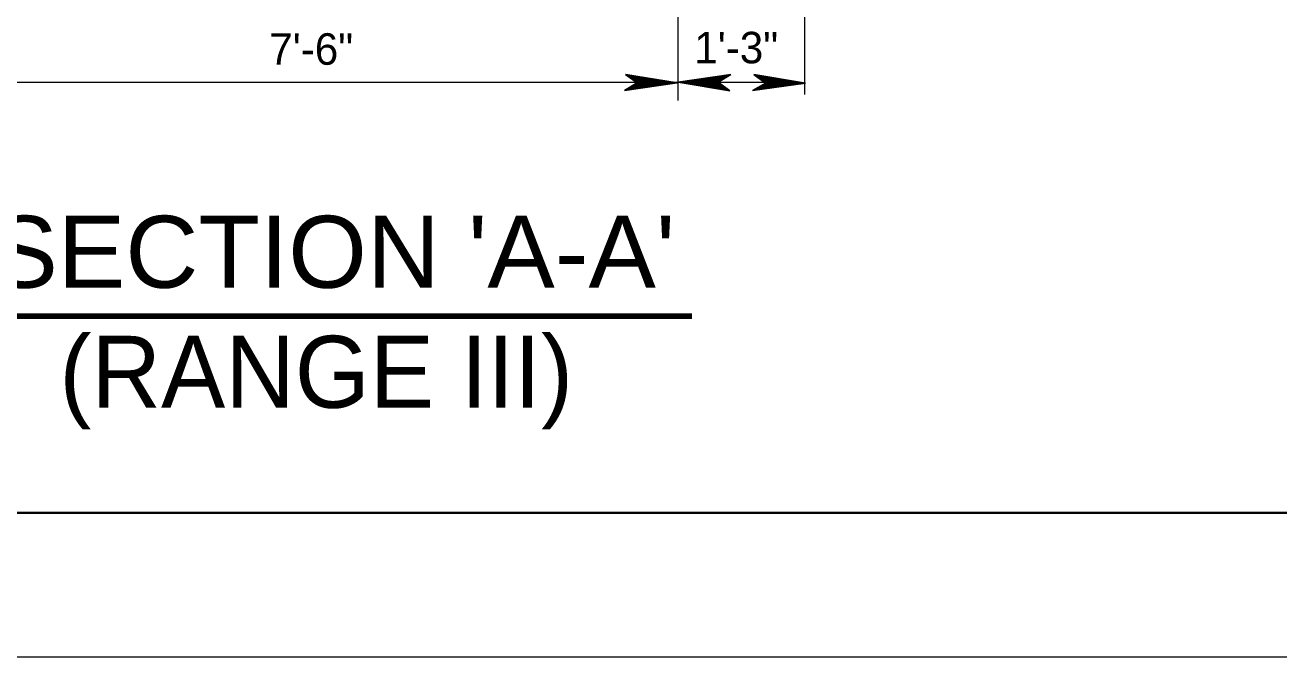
# Model space of a CAD drawing. Extents: x 144 to 252, y 360 to 425.
# Drawn here: x 190.75 to 203.8, y 360.42 to 367 of the extents above; entities that cross this region are included whole.
import ezdxf
from ezdxf.enums import TextEntityAlignment as Align

# ---------------------------------------------------------------- set-up
doc = ezdxf.new("R2010")
doc.units = 0
doc.header["$LTSCALE"] = 0.13
for name, color, linetype, lineweight in [('1', 7, 'Continuous', 40), ('14', 7, 'Continuous', 13), ('16', 7, 'Continuous', 13), ('3', 7, 'Continuous', 13)]:
    doc.layers.add(name, color=color, linetype=linetype, lineweight=lineweight)

msp = doc.modelspace()

# ---------------------------------------------------------------- linework, layer by layer
at = {"layer": '1'}
msp.add_line((149.8112, 361.9183), (250.3172, 361.9183), dxfattribs=at)
at = {"layer": '1', "lineweight": 13}
msp.add_line((143.8112, 360.4183), (251.8112, 360.4183), dxfattribs=at)
at = {"layer": '1'}
msp.add_lwpolyline([(250.3172, 361.9183), (250.3172, 423.9913), (149.8112, 423.9913), (149.8112, 361.9183), (230.3642, 361.9183)], dxfattribs=at)
at = {"layer": '14', "lineweight": 106}
msp.add_line((190.1838, 363.9701), (197.6911, 363.9701), dxfattribs=at)
at = {"layer": '3'}
for p, q in [((198.8667, 366.2792), (198.8667, 369.6132)), ((197.5501, 366.215), (197.5501, 369.549)), ((197.5377, 366.399), (197, 366.4882)), ((197, 366.4882), (197.1225, 366.3992)), ((197.5232, 366.3997), (197.0032, 366.4859)), ((197.5124, 366.3997), (197.0065, 366.4836)), ((197.498, 366.3997), (197.0108, 366.4804)), ((197.4852, 366.3997), (197.0145, 366.4778)), ((197.4739, 366.3997), (197.0178, 366.4753)), ((198.0984, 366.4852), (197.5497, 366.4074)), ((198.0924, 366.4817), (197.5641, 366.4067)), ((198.0889, 366.4797), (197.5749, 366.4067)), ((198.0843, 366.477), (197.5893, 366.4067)), ((197.9648, 366.4072), (198.0984, 366.4852)), ((198.8735, 366.3969), (198.3358, 366.4862)), ((198.3358, 366.4862), (198.4583, 366.3971)), ((198.8591, 366.3976), (198.3391, 366.4838)), ((198.8483, 366.3976), (198.3423, 366.4815)), ((198.8338, 366.3976), (198.3466, 366.4783)), ((198.8211, 366.3976), (198.3503, 366.4757)), ((194.8025, 366.402), (188.8198, 366.402)), ((196.8025, 366.402), (190.8198, 366.402)), ((196.8025, 366.402), (190.8198, 366.402)), ((198.8025, 366.402), (192.8198, 366.402)), ((197.1225, 366.3992), (196.9889, 366.3212)), ((196.9889, 366.3212), (197.5377, 366.399)), ((196.9949, 366.3247), (197.5232, 366.3997)), ((196.9984, 366.3268), (197.5124, 366.3997)), ((197.003, 366.3294), (197.498, 366.3997)), ((197.0071, 366.3318), (197.4852, 366.3997)), ((197.0071, 366.3318), (197.4852, 366.3997)), ((197.0108, 366.334), (197.4739, 366.3997)), ((197.0153, 366.3367), (197.4595, 366.3997)), ((197.0194, 366.3391), (197.4467, 366.3997)), ((197.4595, 366.3997), (197.0221, 366.4722)), ((197.0238, 366.3416), (197.433, 366.3997)), ((197.4467, 366.3997), (197.0258, 366.4694)), ((197.0282, 366.3442), (197.4192, 366.3997)), ((197.433, 366.3997), (197.0299, 366.4665)), ((197.0325, 366.3467), (197.4059, 366.3997)), ((197.4192, 366.3997), (197.034, 366.4635)), ((197.037, 366.3493), (197.392, 366.3997)), ((197.4059, 366.3997), (197.0379, 366.4607)), ((197.041, 366.3516), (197.3794, 366.3997)), ((197.392, 366.3997), (197.042, 366.4577)), ((197.0447, 366.3538), (197.368, 366.3997)), ((197.3794, 366.3997), (197.0457, 366.455)), ((197.368, 366.3997), (197.0492, 366.4525)), ((197.0497, 366.3567), (197.3523, 366.3997)), ((197.3523, 366.3997), (197.0537, 366.4492)), ((197.0542, 366.3593), (197.3385, 366.3997)), ((197.3385, 366.3997), (197.0578, 366.4462)), ((197.0582, 366.3616), (197.3189, 366.3986)), ((197.0613, 366.3635), (197.3205, 366.4002)), ((197.3205, 366.4002), (197.0621, 366.4431)), ((197.0657, 366.3661), (197.3066, 366.4002)), ((197.3066, 366.4002), (197.0662, 366.4401)), ((197.07, 366.3686), (197.2934, 366.4002)), ((197.2934, 366.4002), (197.0701, 366.4373)), ((197.0715, 366.3694), (197.2843, 366.3997)), ((197.2843, 366.3997), (197.0738, 366.4345)), ((197.0754, 366.3717), (197.2723, 366.3997)), ((197.2723, 366.3997), (197.0774, 366.4319)), ((197.0798, 366.3743), (197.2585, 366.3997)), ((197.2585, 366.3997), (197.0815, 366.4289)), ((197.0848, 366.3772), (197.2428, 366.3997)), ((197.2428, 366.3997), (197.0862, 366.4257)), ((197.0889, 366.3796), (197.2302, 366.3997)), ((197.2302, 366.3997), (197.0898, 366.4229)), ((197.0932, 366.3821), (197.217, 366.3997)), ((197.217, 366.3997), (197.0938, 366.4201)), ((197.097, 366.3843), (197.205, 366.3997)), ((197.205, 366.3997), (197.0973, 366.4174)), ((197.1905, 366.3997), (197.1016, 366.4144)), ((197.1017, 366.387), (197.1905, 366.3997)), ((197.1767, 366.3997), (197.1058, 366.4114)), ((197.1061, 366.3896), (197.1767, 366.3997)), ((197.164, 366.3997), (197.1094, 366.4087)), ((197.1102, 366.3919), (197.164, 366.3997)), ((197.1507, 366.3997), (197.1133, 366.4058)), ((197.1154, 366.395), (197.1405, 366.3986)), ((197.1393, 366.3997), (197.1167, 366.4034)), ((197.1181, 366.3966), (197.1393, 366.3997)), ((197.1292, 366.3997), (197.1197, 366.4012)), ((197.1222, 366.399), (197.5377, 366.399)), ((197.5497, 366.4074), (198.0873, 366.3182)), ((197.9651, 366.4074), (197.5497, 366.4074)), ((197.5641, 366.4067), (198.0841, 366.3205)), ((197.5749, 366.4067), (198.0808, 366.3228)), ((197.5893, 366.4067), (198.0766, 366.326)), ((198.0803, 366.4746), (197.6021, 366.4067)), ((198.0803, 366.4746), (197.6021, 366.4067)), ((197.6021, 366.4067), (198.0728, 366.3287)), ((198.0766, 366.4724), (197.6134, 366.4067)), ((197.6134, 366.4067), (198.0695, 366.3311)), ((198.072, 366.4697), (197.6278, 366.4067)), ((197.6278, 366.4067), (198.0652, 366.3342)), ((198.0679, 366.4673), (197.6406, 366.4067)), ((197.6406, 366.4067), (198.0615, 366.337)), ((198.0635, 366.4648), (197.6543, 366.4067)), ((197.6543, 366.4067), (198.0574, 366.3399)), ((198.0591, 366.4622), (197.6682, 366.4067)), ((197.6682, 366.4067), (198.0533, 366.3429)), ((198.0548, 366.4597), (197.6814, 366.4067)), ((197.6814, 366.4067), (198.0494, 366.3458)), ((198.0503, 366.4571), (197.6953, 366.4067)), ((197.6953, 366.4067), (198.0453, 366.3487)), ((198.0463, 366.4548), (197.7079, 366.4067)), ((197.7079, 366.4067), (198.0416, 366.3514)), ((198.0426, 366.4526), (197.7193, 366.4067)), ((197.7193, 366.4067), (198.0382, 366.3539)), ((198.0376, 366.4497), (197.735, 366.4067)), ((197.735, 366.4067), (198.0336, 366.3572)), ((198.0332, 366.4471), (197.7488, 366.4067)), ((197.7488, 366.4067), (198.0295, 366.3603)), ((198.026, 366.4429), (197.7668, 366.4062)), ((197.7668, 366.4062), (198.0252, 366.3633)), ((198.0292, 366.4448), (197.7684, 366.4078)), ((198.0216, 366.4403), (197.7807, 366.4062)), ((197.7807, 366.4062), (198.0211, 366.3663)), ((198.0173, 366.4378), (197.7939, 366.4062)), ((197.7939, 366.4062), (198.0172, 366.3692)), ((198.0158, 366.437), (197.803, 366.4067)), ((197.803, 366.4067), (198.0135, 366.3719)), ((198.0119, 366.4348), (197.815, 366.4067)), ((197.815, 366.4067), (198.0099, 366.3745)), ((198.0075, 366.4321), (197.8288, 366.4067)), ((197.8288, 366.4067), (198.0058, 366.3775)), ((198.0025, 366.4292), (197.8445, 366.4067)), ((197.8445, 366.4067), (198.0012, 366.3807)), ((197.9984, 366.4268), (197.8571, 366.4067)), ((197.8571, 366.4067), (197.9975, 366.3835)), ((197.9942, 366.4243), (197.8703, 366.4067)), ((197.8703, 366.4067), (197.9936, 366.3863)), ((197.9903, 366.4221), (197.8823, 366.4067)), ((197.8823, 366.4067), (197.99, 366.389)), ((197.9857, 366.4194), (197.8968, 366.4067)), ((197.8968, 366.4067), (197.9857, 366.392)), ((197.9812, 366.4168), (197.9107, 366.4067)), ((197.9107, 366.4067), (197.9816, 366.395)), ((197.9772, 366.4145), (197.9233, 366.4067)), ((197.9233, 366.4067), (197.9779, 366.3977)), ((197.9366, 366.4067), (197.974, 366.4006)), ((197.9719, 366.4114), (197.9468, 366.4078)), ((197.9692, 366.4098), (197.948, 366.4067)), ((197.948, 366.4067), (197.9706, 366.403)), ((197.9582, 366.4067), (197.9676, 366.4052)), ((198.0873, 366.3182), (197.9648, 366.4072)), ((198.4583, 366.3971), (198.3247, 366.3192)), ((198.3247, 366.3192), (198.8735, 366.3969)), ((198.3307, 366.3227), (198.8591, 366.3976)), ((198.3342, 366.3247), (198.8483, 366.3976)), ((198.3388, 366.3273), (198.8338, 366.3976)), ((198.3429, 366.3297), (198.8211, 366.3976)), ((198.3429, 366.3297), (198.8211, 366.3976)), ((198.3466, 366.3319), (198.8097, 366.3976)), ((198.3512, 366.3346), (198.7953, 366.3976)), ((198.8097, 366.3976), (198.3537, 366.4733)), ((198.3552, 366.337), (198.7826, 366.3976)), ((198.7953, 366.3976), (198.3579, 366.4701)), ((198.3597, 366.3395), (198.7688, 366.3976)), ((198.7826, 366.3976), (198.3617, 366.4673)), ((198.3641, 366.3421), (198.755, 366.3976)), ((198.7688, 366.3976), (198.3657, 366.4644)), ((198.3683, 366.3446), (198.7417, 366.3976)), ((198.755, 366.3976), (198.3698, 366.4614)), ((198.3728, 366.3472), (198.7278, 366.3976)), ((198.7417, 366.3976), (198.3738, 366.4586)), ((198.3768, 366.3495), (198.7152, 366.3976)), ((198.7278, 366.3976), (198.3778, 366.4556)), ((198.3806, 366.3517), (198.7038, 366.3976)), ((198.7152, 366.3976), (198.3816, 366.4529)), ((198.7038, 366.3976), (198.385, 366.4504)), ((198.3856, 366.3546), (198.6882, 366.3976)), ((198.6882, 366.3976), (198.3896, 366.4471)), ((198.39, 366.3572), (198.6743, 366.3976)), ((198.6743, 366.3976), (198.3937, 366.4441)), ((198.394, 366.3595), (198.6548, 366.3965)), ((198.3972, 366.3614), (198.6563, 366.3981)), ((198.6563, 366.3981), (198.3979, 366.441)), ((198.4016, 366.364), (198.6424, 366.3981)), ((198.6424, 366.3981), (198.4021, 366.438)), ((198.4058, 366.3665), (198.6292, 366.3981)), ((198.6292, 366.3981), (198.4059, 366.4352)), ((198.4073, 366.3673), (198.6202, 366.3976)), ((198.6202, 366.3976), (198.4097, 366.4324)), ((198.4112, 366.3696), (198.6082, 366.3976)), ((198.6082, 366.3976), (198.4133, 366.4298)), ((198.4157, 366.3723), (198.5943, 366.3976)), ((198.5943, 366.3976), (198.4173, 366.4268)), ((198.4207, 366.3751), (198.5787, 366.3976)), ((198.5787, 366.3976), (198.422, 366.4236)), ((198.4247, 366.3775), (198.5661, 366.3976)), ((198.5661, 366.3976), (198.4257, 366.4208)), ((198.429, 366.38), (198.5528, 366.3976)), ((198.5528, 366.3976), (198.4296, 366.418)), ((198.4328, 366.3822), (198.5408, 366.3976)), ((198.5408, 366.3976), (198.4332, 366.4153)), ((198.5263, 366.3976), (198.4374, 366.4123)), ((198.4375, 366.3849), (198.5263, 366.3976)), ((198.5125, 366.3976), (198.4416, 366.4093)), ((198.4419, 366.3875), (198.5125, 366.3976)), ((198.4998, 366.3976), (198.4452, 366.4066)), ((198.446, 366.3898), (198.4998, 366.3976)), ((198.4866, 366.3976), (198.4492, 366.4038)), ((198.4512, 366.3929), (198.4763, 366.3965)), ((198.4752, 366.3976), (198.4526, 366.4013)), ((198.4539, 366.3945), (198.4752, 366.3976)), ((198.465, 366.3976), (198.4556, 366.3991)), ((198.4581, 366.3969), (198.8735, 366.3969))]:
    msp.add_line(p, q, dxfattribs=at)

# ---------------------------------------------------------------- texts
at = {"layer": '16'}
for s, height, p in [('7\'-6"', 0.3281, (193.7285, 366.5883)), ('1\'-3"', 0.3281, (198.154, 366.6032)), ('(RANGE III)', 0.75, (193.7809, 363.0141))]:
    msp.add_text(s, height=height, dxfattribs=at).set_placement(p, align=Align.CENTER)
at = {"layer": '16', "width": 1.05}
msp.add_text("SECTION 'A-A'", height=0.75, dxfattribs=at).set_placement((193.9534, 364.2647), align=Align.CENTER)

doc.saveas('drawing.dxf')
